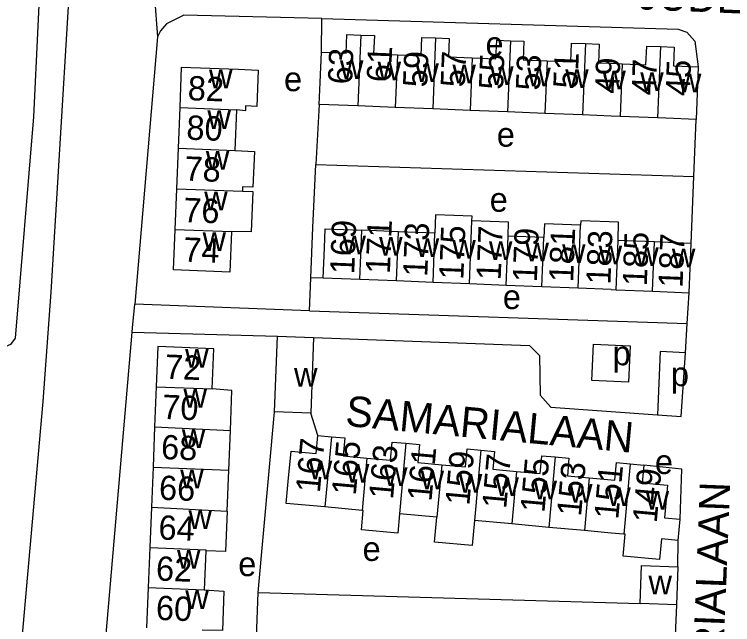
# Model space of a CAD drawing. Extents: x 159675 to 162108, y 386471 to 388472.
# Drawn here: x 161401.7 to 161520, y 387120.2 to 387220.7 of the extents above; entities that cross this region are included whole.
import ezdxf

# ---------------------------------------------------------------- set-up
doc = ezdxf.new("R2010")
doc.units = 0
for name, color, linetype in [('BLT_Basislijn', 7, 'Continuous'), ('BLT_Bebouwing', 7, 'Continuous'), ('BLT_Centroide', 7, 'Continuous'), ('BLT_Huisnummer', 7, 'Continuous'), ('BLT_Huisnummer_ tussenligend', 7, 'Continuous'), ('BLT_Onderverdeling_panden', 7, 'Continuous'), ('BLT_Straatnaam', 7, 'Continuous'), ('BLT_Vlakafsluiter', 7, 'Continuous')]:
    doc.layers.add(name, color=color, linetype=linetype)

msp = doc.modelspace()

# ---------------------------------------------------------------- linework, layer by layer
at = {"layer": 'BLT_Basislijn'}
for p, q in [((161452.24, 387214.49), (161452.32, 387219.98)), ((161451.89, 387205.85), (161451.32, 387195.96)), ((161513.59, 387193.99), (161513.96, 387203.4)), ((161451.32, 387195.96), (161513.59, 387193.99)), ((161513.16, 387182.98), (161513.59, 387193.99)), ((161450.27, 387171.9), (161450.5, 387177.33)), ((161452.54, 387177.27), (161450.5, 387177.33)), ((161512.51, 387169.8), (161512.84, 387174.86)), ((161450.27, 387171.9), (161421.48, 387172.95)), ((161450.27, 387171.9), (161512.51, 387169.8)), ((161512.2, 387164.98), (161512.51, 387169.8)), ((161415.24, 387101.18), (161421.07, 387168.39)), ((161421.07, 387168.39), (161445.01, 387167.73)), ((161441.82, 387125.49), (161444.54, 387155.24)), ((161451.66, 387151.36), (161450.48, 387155.02)), ((161510.97, 387129.71), (161511.01, 387134.09)), ((161441.82, 387125.49), (161504.73, 387123.7))]:
    msp.add_line(p, q, dxfattribs=at)
for points in [[(161412.01, 387250), (161412.01, 387246.46), (161407.67, 387174.93), (161406.33, 387156.96), (161401.31, 387100), (161381.93, 386879.37)], [(161387.77, 387234.17), (161406.22, 387233.74), (161404.8, 387203.84), (161401.79, 387167.38), (161401.02, 387166.35), (161400.23, 387165.98), (161384.92, 387165.22)], [(161452.32, 387219.98), (161429.6, 387220.53), (161426.71, 387219.11), (161425.75, 387218), (161425.24, 387216.99)], [(161452.32, 387219.98), (161511.01, 387218.23), (161512.44, 387217.73), (161513.78, 387216.25), (161514.31, 387212.04)], [(161425.24, 387216.99), (161421.48, 387172.95)], [(161450.5, 387177.33), (161450.84, 387185.58), (161451.32, 387195.96)], [(161421.07, 387168.39), (161421.13, 387169.1), (161421.48, 387172.95)], [(161450.94, 387167.51), (161486.55, 387166.18), (161488.15, 387164.53), (161488.28, 387157.97), (161490.06, 387156.01), (161507.64, 387154.76)], [(161512.2, 387164.98), (161508.05, 387165.19), (161507.64, 387154.76)], [(161507.64, 387154.76), (161511.51, 387154.49), (161512.2, 387164.98)], [(161511.32, 387137.55), (161511.62, 387145.8), (161505.34, 387146.47)], [(161440.79, 387100.16), (161441.09, 387107.49), (161441.36, 387113.64), (161441.82, 387125.49)], [(161510.74, 387123.48), (161510.19, 387110.92)]]:
    msp.add_lwpolyline(points, dxfattribs=at)
msp.add_lwpolyline([(161497.06, 387166.38), (161503.09, 387166.14), (161502.85, 387160.11), (161496.79, 387160.39)], close=True, dxfattribs=at)
at = {"layer": 'BLT_Bebouwing'}
for p, q in [((161500, 387212.63), (161501.79, 387212.55)), ((161514.31, 387212.04), (161513.96, 387203.4)), ((161458.24, 387205.6), (161451.89, 387205.85)), ((161464.42, 387205.36), (161458.24, 387205.6)), ((161428.68, 387198.65), (161428.95, 387205.33)), ((161438.23, 387204.96), (161437.97, 387198.28)), ((161470.58, 387205.11), (161464.42, 387205.36)), ((161476.74, 387204.87), (161470.58, 387205.11)), ((161482.9, 387204.63), (161476.74, 387204.87)), ((161489.07, 387204.38), (161482.9, 387204.63)), ((161495.27, 387204.14), (161489.07, 387204.38)), ((161500, 387203.95), (161495.27, 387204.14)), ((161501.45, 387203.89), (161500, 387203.95)), ((161507.63, 387203.65), (161501.45, 387203.89)), ((161428.42, 387191.97), (161428.68, 387198.65)), ((161428.15, 387185.29), (161428.42, 387191.97)), ((161464.92, 387184.9), (161458.89, 387185.14)), ((161470.95, 387184.66), (161464.92, 387184.9)), ((161488.89, 387183.95), (161483.01, 387184.18)), ((161507.14, 387183.22), (161501.11, 387183.46)), ((161512.84, 387174.86), (161513.16, 387182.98)), ((161458.57, 387177.03), (161452.54, 387177.27)), ((161464.6, 387176.79), (161458.57, 387177.03)), ((161470.63, 387176.55), (161464.6, 387176.79)), ((161476.66, 387176.3), (161470.63, 387176.55)), ((161482.69, 387176.07), (161476.66, 387176.3)), ((161488.57, 387175.83), (161482.69, 387176.07)), ((161494.52, 387175.59), (161488.57, 387175.83)), ((161500, 387175.38), (161494.52, 387175.59)), ((161500, 387175.38), (161500.78, 387175.35)), ((161500.78, 387175.35), (161506.81, 387175.11)), ((161506.81, 387175.11), (161512.84, 387174.86)), ((161444.54, 387155.24), (161445.01, 387167.73)), ((161445.01, 387167.73), (161450.94, 387167.51)), ((161450.94, 387167.51), (161450.48, 387155.02)), ((161425.04, 387159.39), (161424.77, 387152.77)), ((161450.48, 387155.02), (161444.54, 387155.24)), ((161424.77, 387152.77), (161424.51, 387146.15)), ((161436.98, 387145.65), (161437.24, 387152.18)), ((161451.66, 387151.36), (161453.88, 387151.15)), ((161424.51, 387146.15), (161424.24, 387139.54)), ((161496.38, 387144.39), (161500, 387144.06)), ((161424.24, 387139.54), (161423.97, 387132.92)), ((161458.96, 387139.03), (161452.83, 387139.58)), ((161471.27, 387137.91), (161465.11, 387138.47)), ((161483.59, 387136.79), (161477.44, 387137.35)), ((161511.01, 387134.09), (161511.32, 387137.55)), ((161489.73, 387136.23), (161483.59, 387136.79)), ((161495.59, 387135.69), (161489.73, 387136.23)), ((161500, 387135.29), (161495.59, 387135.69)), ((161502.06, 387135.11), (161500, 387135.29)), ((161423.97, 387132.92), (161423.7, 387126.3)), ((161433.18, 387132.36), (161432.92, 387125.93)), ((161504.73, 387123.7), (161504.96, 387129.93)), ((161504.96, 387129.93), (161510.97, 387129.71)), ((161510.97, 387129.71), (161510.74, 387123.48)), ((161423.7, 387126.3), (161423.44, 387119.68)), ((161510.74, 387123.48), (161504.73, 387123.7))]:
    msp.add_line(p, q, dxfattribs=at)
for points in [[(161452.24, 387214.49), (161456.32, 387214.32), (161456.44, 387217.37), (161458.71, 387217.28)], [(161458.71, 387217.28), (161460.97, 387217.19), (161460.85, 387214.17), (161464.76, 387214.01)], [(161464.76, 387214.01), (161468.68, 387213.86), (161468.8, 387216.9), (161471.05, 387216.81)], [(161471.05, 387216.81), (161473.29, 387216.72), (161473.17, 387213.67), (161477.09, 387213.52)], [(161477.09, 387213.52), (161481, 387213.36), (161481.12, 387216.44), (161483.37, 387216.35)], [(161483.37, 387216.35), (161485.61, 387216.26), (161485.49, 387213.2), (161489.41, 387213.04)], [(161489.41, 387213.04), (161493.34, 387212.88), (161493.46, 387215.96), (161495.73, 387215.87)], [(161495.73, 387215.87), (161498, 387215.78), (161497.87, 387212.71), (161500, 387212.63)], [(161501.79, 387212.55), (161505.71, 387212.4), (161505.83, 387215.47), (161508.09, 387215.38)], [(161508.09, 387215.38), (161510.36, 387215.3), (161510.23, 387212.2), (161514.31, 387212.04)], [(161451.89, 387205.85), (161452.04, 387209.49), (161452.24, 387214.49)], [(161428.95, 387205.33), (161429.21, 387212.01), (161438.5, 387211.65), (161441.83, 387211.52), (161441.59, 387205.54), (161439.75, 387205.61), (161439.71, 387204.81), (161438.23, 387204.96)], [(161513.96, 387203.4), (161508.97, 387203.6), (161507.63, 387203.65)], [(161437.97, 387198.28), (161441.2, 387198.12), (161440.96, 387192.24), (161439.26, 387192.31), (161439.23, 387191.57)], [(161439.23, 387191.57), (161440.93, 387191.5), (161440.67, 387184.88), (161437.44, 387184.92)], [(161477.03, 387186.69), (161477.06, 387187.46), (161471.06, 387187.7), (161470.95, 387184.66)], [(161483.01, 387184.18), (161483.07, 387186.45), (161477.03, 387186.69)], [(161501.11, 387183.46), (161501.21, 387186.47), (161494.97, 387186.72), (161494.94, 387185.98)], [(161494.94, 387185.98), (161488.98, 387186.22), (161488.89, 387183.95)], [(161437.44, 387184.92), (161437.18, 387178.24), (161427.89, 387178.6), (161428.15, 387185.29)], [(161452.54, 387177.27), (161452.73, 387182.26), (161452.86, 387185.38), (161458.89, 387185.14)], [(161513.16, 387182.98), (161508.17, 387183.18), (161507.14, 387183.22)], [(161434.27, 387159.02), (161434.53, 387165.63), (161425.31, 387166.01), (161425.04, 387159.39)], [(161437.24, 387152.18), (161437.5, 387158.77), (161434.27, 387159.02)], [(161452.83, 387139.58), (161446.46, 387140.16), (161446.79, 387143.79), (161447.24, 387148.77), (161451.39, 387148.39), (161451.66, 387151.36)], [(161453.88, 387151.15), (161456.11, 387150.95), (161455.84, 387147.99), (161459.74, 387147.63)], [(161459.74, 387147.63), (161463.65, 387147.28), (161463.92, 387150.28), (161466.17, 387150.07)], [(161466.17, 387150.07), (161468.41, 387149.87), (161468.14, 387146.88), (161472.06, 387146.53)], [(161472.06, 387146.53), (161475.98, 387146.17), (161476.24, 387149.13), (161478.49, 387148.92)], [(161478.49, 387148.92), (161480.74, 387148.72), (161480.47, 387145.8), (161484.38, 387145.44)], [(161484.38, 387145.44), (161488.28, 387145.09), (161488.55, 387148.03), (161490.78, 387147.82)], [(161490.78, 387147.82), (161493.02, 387147.62), (161492.76, 387144.72), (161496.38, 387144.39)], [(161500, 387144.06), (161500.61, 387144), (161500.87, 387146.88), (161503.11, 387146.67)], [(161503.11, 387146.67), (161505.34, 387146.47)], [(161505.34, 387146.47), (161505.07, 387143.56), (161509.26, 387143.18), (161508.77, 387137.78), (161511.32, 387137.55)], [(161436.71, 387138.92), (161436.98, 387145.65)], [(161436.71, 387138.92), (161436.43, 387132.23), (161433.18, 387132.36)], [(161465.11, 387138.47), (161464.82, 387135.25), (161458.83, 387135.8), (161459.12, 387139.01), (161458.96, 387139.03)], [(161477.44, 387137.35), (161477.06, 387133.24), (161470.9, 387133.8), (161471.27, 387137.91)], [(161511.01, 387134.09), (161508.26, 387134.33), (161507.95, 387130.95), (161501.96, 387131.5), (161502.29, 387135.08), (161502.06, 387135.11)], [(161432.92, 387125.93), (161436.19, 387125.7), (161435.93, 387119.24), (161432.61, 387119.31)]]:
    msp.add_lwpolyline(points, dxfattribs=at)
at = {"layer": 'BLT_Onderverdeling_panden'}
for p, q in [((161458.71, 387217.28), (161458.24, 387205.6)), ((161471.05, 387216.81), (161470.58, 387205.11)), ((161483.37, 387216.35), (161482.9, 387204.63)), ((161495.73, 387215.87), (161495.27, 387204.14)), ((161508.09, 387215.38), (161507.63, 387203.65)), ((161464.76, 387214.01), (161464.42, 387205.36)), ((161477.09, 387213.52), (161476.74, 387204.87)), ((161489.41, 387213.04), (161489.07, 387204.38)), ((161501.79, 387212.55), (161501.45, 387203.89)), ((161428.95, 387205.33), (161438.23, 387204.96)), ((161428.68, 387198.65), (161437.97, 387198.28)), ((161428.42, 387191.97), (161439.23, 387191.57)), ((161476.66, 387176.3), (161477.03, 387186.69)), ((161494.52, 387175.59), (161494.94, 387185.98)), ((161428.15, 387185.29), (161437.44, 387184.92)), ((161458.57, 387177.03), (161458.89, 387185.14)), ((161464.6, 387176.79), (161464.92, 387184.9)), ((161470.63, 387176.55), (161470.95, 387184.66)), ((161482.69, 387176.07), (161483.01, 387184.18)), ((161488.57, 387175.83), (161488.89, 387183.95)), ((161500.78, 387175.35), (161501.11, 387183.46)), ((161506.81, 387175.11), (161507.14, 387183.22)), ((161425.04, 387159.39), (161434.27, 387159.02)), ((161424.77, 387152.77), (161437.24, 387152.18)), ((161453.88, 387151.15), (161452.83, 387139.58)), ((161466.17, 387150.07), (161465.11, 387138.47)), ((161478.49, 387148.92), (161477.44, 387137.35)), ((161459.74, 387147.63), (161458.96, 387139.03)), ((161490.78, 387147.82), (161489.73, 387136.23)), ((161472.06, 387146.53), (161471.27, 387137.91)), ((161503.11, 387146.67), (161502.06, 387135.11)), ((161424.51, 387146.15), (161436.98, 387145.65)), ((161484.38, 387145.44), (161483.59, 387136.79)), ((161496.38, 387144.39), (161495.59, 387135.69)), ((161424.24, 387139.54), (161436.71, 387138.92)), ((161423.7, 387126.3), (161432.92, 387125.93))]:
    msp.add_line(p, q, dxfattribs=at)
msp.add_lwpolyline([(161423.97, 387132.92), (161433.18, 387132.55), (161433.18, 387132.36)], dxfattribs=at)
at = {"layer": 'BLT_Vlakafsluiter'}
msp.add_line((161423.81, 387236.03), (161425.24, 387216.99), dxfattribs=at)

# ---------------------------------------------------------------- texts
at = {"layer": 'BLT_Centroide'}
for s, p in [('e', (161479.28, 387213.84)), ('w', (161455.3, 387210.05)), ('w', (161461.5, 387209.8)), ('w', (161433.73, 387208.5)), ('w', (161467.73, 387209.56)), ('w', (161473.83, 387209.33)), ('w', (161480.05, 387209.08)), ('w', (161486.16, 387208.83)), ('w', (161492.41, 387208.58)), ('e', (161446.08, 387208.04)), ('w', (161498.53, 387208.34)), ('w', (161504.77, 387208.09)), ('w', (161510.97, 387207.84)), ('w', (161433.46, 387201.81)), ('e', (161481.14, 387198.9)), ('w', (161433.2, 387195.12)), ('w', (161432.93, 387188.44)), ('e', (161479.97, 387188.19)), ('w', (161432.66, 387181.75)), ('w', (161455.72, 387181.2)), ('w', (161461.75, 387180.97)), ('w', (161467.78, 387180.72)), ('w', (161473.81, 387180.48)), ('w', (161479.84, 387180.25)), ('w', (161485.86, 387180)), ('w', (161491.89, 387179.77)), ('w', (161497.92, 387179.53)), ('w', (161503.95, 387179.28)), ('w', (161509.98, 387179.03)), ('e', (161482.13, 387172.17)), ('w', (161429.79, 387162.5)), ('p', (161500.22, 387162.91)), ('w', (161447.73, 387159.38)), ('p', (161509.82, 387159.47)), ('w', (161429.52, 387155.91)), ('w', (161429.25, 387149.28)), ('e', (161507.19, 387145.01)), ('w', (161450.17, 387144.16)), ('w', (161456.28, 387143.61)), ('w', (161428.98, 387142.66)), ('w', (161462.56, 387143.03)), ('w', (161468.58, 387142.5)), ('w', (161474.88, 387141.92)), ('w', (161480.91, 387141.39)), ('w', (161487.19, 387140.83)), ('w', (161493.05, 387140.31)), ('w', (161499.34, 387139.73)), ('w', (161505.66, 387139.14)), ('w', (161430.34, 387135.97)), ('e', (161459.03, 387130.7)), ('w', (161428.45, 387129.44)), ('e', (161438.54, 387128.2)), ('w', (161506.13, 387125.19)), ('w', (161429.82, 387122.78))]:
    msp.add_text(s, height=4, dxfattribs=at).set_placement(p)
at = {"layer": 'BLT_Huisnummer'}
for s, rotation, p in [('63', 87.733, (161457.29, 387209.11)), ('57', 87.733, (161475.87, 387208.63)), ('53', 87.733, (161488.25, 387208.09)), ('49', 87.733, (161501.27, 387207.56)), ('45', 87.733, (161512.92, 387207.2)), ('82', 357.7375, (161430.17, 387206.57)), ('78', 357.7375, (161429.64, 387193.33)), ('169', 87.7212, (161457.64, 387177.85)), ('173', 87.7212, (161469.68, 387177.44)), ('177', 87.7212, (161481.77, 387176.87)), ('181', 87.7212, (161493.71, 387176.55)), ('187', 87.7139, (161511.73, 387175.63)), ('74', 357.7375, (161429.43, 387179.99)), ('72', 357.6845, (161426.4, 387160.71)), ('68', 357.6845, (161425.77, 387147.48)), ('167', 84.7978, (161451.98, 387141.82)), ('161', 84.7978, (161470.37, 387140.42)), ('157', 84.7978, (161482.68, 387139.22)), ('153', 84.7978, (161495.01, 387137.95)), ('149', 84.7978, (161507.48, 387136.87)), ('64', 357.6845, (161425.34, 387134.24)), ('60', 357.6845, (161424.92, 387121.01))]:
    msp.add_text(s, height=4, rotation=rotation, dxfattribs=at).set_placement(p)
at = {"layer": 'BLT_Huisnummer_ tussenligend'}
for s, rotation, p in [('61', 87.733, (161463.68, 387209.47)), ('59', 87.733, (161469.66, 387208.62)), ('55', 87.733, (161482.17, 387208.24)), ('51', 87.733, (161494.43, 387208.43)), ('47', 87.733, (161507.31, 387207.31)), ('80', 357.7375, (161429.95, 387200.08)), ('76', 357.7375, (161429.43, 387186.51)), ('171', 87.7212, (161463.52, 387177.92)), ('175', 87.7212, (161475.62, 387176.95)), ('179', 87.7212, (161487.73, 387176.55)), ('183', 87.7212, (161499.85, 387176.16)), ('185', 87.7212, (161505.84, 387175.9)), ('70', 357.6845, (161425.96, 387154.09)), ('165', 84.7978, (161457.9, 387141.41)), ('163', 84.7978, (161464.03, 387140.76)), ('159', 84.7978, (161476.6, 387139.74)), ('155', 84.7978, (161488.98, 387138.57)), ('151', 84.7978, (161501.14, 387137.45)), ('66', 357.6845, (161425.43, 387140.79)), ('62', 357.6845, (161424.93, 387127.49))]:
    msp.add_text(s, height=4, rotation=rotation, dxfattribs=at).set_placement(p)
at = {"layer": 'BLT_Straatnaam'}
for s, rotation, p in [('JUDEALAAN', 357.6125, (161504.35, 387221.53)), ('SAMARIALAAN', 354.6231, (161456.07, 387152.96)), ('SAMARIALAAN', 87.7313, (161517.72, 387096.1))]:
    msp.add_text(s, height=5, rotation=rotation, dxfattribs=at).set_placement(p)

doc.saveas('drawing.dxf')
